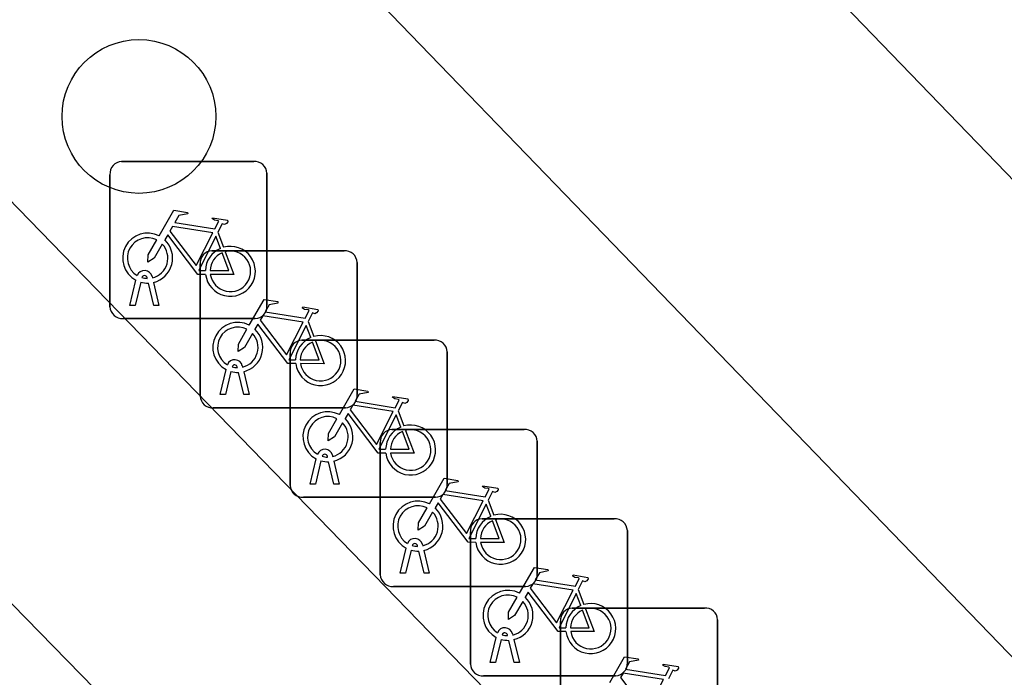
# Model space of a CAD drawing. Extents: x 161087 to 161926, y 382572 to 383873.
# Drawn here: x 161219.67 to 161225.93, y 383169.68 to 383173.87 of the extents above; entities that cross this region are included whole.
import ezdxf

# ---------------------------------------------------------------- set-up
doc = ezdxf.new("R2010")
doc.units = 0
for name, color, linetype in [('IMGEO_Berm_groen', 7, 'Continuous'), ('IMGEO_Berm_open', 7, 'Continuous'), ('IMGEO_Boom', 7, 'Continuous'), ('IMGEO_Fietsenrek', 7, 'Continuous'), ('IMGEO_Fietspad_gesloten', 7, 'Continuous'), ('IMGEO_Rijbaan_lokaal_gesloten', 7, 'Continuous'), ('IMGEO_Voetgangersgebied_open', 7, 'Continuous')]:
    doc.layers.add(name, color=color, linetype=linetype)

msp = doc.modelspace()

# ---------------------------------------------------------------- linework, layer by layer
at = {"layer": 'IMGEO_Berm_groen'}
msp.add_lwpolyline([(161200.711, 383192.181), (161199.363, 383190.86), (161200.036, 383190.14), (161210.171, 383179.825), (161223.029, 383166.656), (161229.915, 383159.599), (161231.254, 383160.721)], close=True, dxfattribs=at)
at = {"layer": 'IMGEO_Berm_open'}
msp.add_lwpolyline([(161220.989, 383174.98), (161211.773, 383184.561), (161207.62, 383188.777), (161203.449, 383192.876), (161202.392, 383193.868), (161200.711, 383192.181), (161231.254, 383160.721), (161231.319, 383160.775), (161233.197, 383162.349)], close=True, dxfattribs=at)
at = {"layer": 'IMGEO_Boom'}
msp.add_circle((161220.425, 383173.252), 0.4892, dxfattribs=at)
at = {"layer": 'IMGEO_Fietsenrek'}
for p, q in [((161220.3149, 383172.9655), (161221.1558, 383172.9655)), ((161221.1558, 383172.9655), (161220.3149, 383172.9655)), ((161220.2405, 383172.0409), (161220.2405, 383172.8818)), ((161220.2405, 383172.8818), (161220.2405, 383172.0409)), ((161221.2395, 383172.8911), (161221.2395, 383172.0502)), ((161221.2395, 383172.0502), (161221.2395, 383172.8911)), ((161220.9272, 383172.5152), (161220.9635, 383172.42)), ((161220.8889, 383172.3975), (161221.7298, 383172.3975)), ((161221.7298, 383172.3975), (161220.8889, 383172.3975)), ((161220.8145, 383171.4729), (161220.8145, 383172.3138)), ((161220.8145, 383172.3138), (161220.8145, 383171.4729)), ((161221.8135, 383172.3231), (161221.8135, 383171.4822)), ((161221.8135, 383171.4822), (161221.8135, 383172.3231)), ((161220.3675, 383172.0503), (161220.4058, 383172.2103)), ((161220.4362, 383172.1981), (161220.4009, 383172.0503)), ((161220.4779, 383172.2219), (161220.4769, 383172.2262)), ((161220.519, 383172.0503), (161220.4851, 383172.192)), ((161220.5086, 383172.2334), (161220.5104, 383172.2255)), ((161220.5174, 383172.1963), (161220.5524, 383172.0503)), ((161220.4009, 383172.0503), (161220.3675, 383172.0503)), ((161220.5524, 383172.0503), (161220.519, 383172.0503)), ((161221.1651, 383171.9665), (161220.3242, 383171.9665)), ((161220.3242, 383171.9665), (161221.1651, 383171.9665)), ((161221.5012, 383171.9472), (161221.5375, 383171.852)), ((161221.4619, 383171.8285), (161222.3028, 383171.8285)), ((161222.3028, 383171.8285), (161221.4619, 383171.8285)), ((161222.3865, 383171.7541), (161222.3865, 383170.9132)), ((161222.3865, 383170.9132), (161222.3865, 383171.7541)), ((161221.3875, 383170.9039), (161221.3875, 383171.7448)), ((161221.3875, 383171.7448), (161221.3875, 383170.9039)), ((161220.9415, 383171.4823), (161220.9798, 383171.6423)), ((161221.0102, 383171.6301), (161220.9749, 383171.4823)), ((161221.0519, 383171.6539), (161221.0509, 383171.6582)), ((161221.0826, 383171.6654), (161221.0844, 383171.6575)), ((161221.0914, 383171.6283), (161221.1264, 383171.4823)), ((161221.093, 383171.4823), (161221.0591, 383171.624)), ((161220.9749, 383171.4823), (161220.9415, 383171.4823)), ((161221.1264, 383171.4823), (161221.093, 383171.4823)), ((161221.7391, 383171.3985), (161220.8982, 383171.3985)), ((161220.8982, 383171.3985), (161221.7391, 383171.3985)), ((161222.0742, 383171.3782), (161222.1105, 383171.283)), ((161222.0349, 383171.2605), (161222.8758, 383171.2605)), ((161222.8758, 383171.2605), (161222.0349, 383171.2605)), ((161222.9595, 383171.1861), (161222.9595, 383170.3452)), ((161222.9595, 383170.3452), (161222.9595, 383171.1861)), ((161221.9605, 383170.3359), (161221.9605, 383171.1768)), ((161221.9605, 383171.1768), (161221.9605, 383170.3359)), ((161221.5145, 383170.9133), (161221.5528, 383171.0733)), ((161221.5832, 383171.0611), (161221.5479, 383170.9133)), ((161221.6249, 383171.0849), (161221.6239, 383171.0892)), ((161221.6556, 383171.0964), (161221.6574, 383171.0885)), ((161221.666, 383170.9133), (161221.6321, 383171.055)), ((161221.6644, 383171.0593), (161221.6994, 383170.9133)), ((161221.5479, 383170.9133), (161221.5145, 383170.9133)), ((161221.6994, 383170.9133), (161221.666, 383170.9133)), ((161222.3121, 383170.8295), (161221.4712, 383170.8295)), ((161221.4712, 383170.8295), (161222.3121, 383170.8295)), ((161222.6472, 383170.8102), (161222.6835, 383170.715)), ((161222.6079, 383170.6925), (161223.4488, 383170.6925)), ((161223.4488, 383170.6925), (161222.6079, 383170.6925)), ((161222.5335, 383169.7679), (161222.5335, 383170.6088)), ((161222.5335, 383170.6088), (161222.5335, 383169.7679)), ((161223.5325, 383170.6181), (161223.5325, 383169.7772)), ((161223.5325, 383169.7772), (161223.5325, 383170.6181)), ((161222.0875, 383170.3453), (161222.1258, 383170.5053)), ((161222.1979, 383170.5169), (161222.1969, 383170.5212)), ((161222.2286, 383170.5284), (161222.2304, 383170.5205)), ((161222.1562, 383170.4931), (161222.1209, 383170.3453)), ((161222.239, 383170.3453), (161222.2051, 383170.487)), ((161222.2374, 383170.4913), (161222.2724, 383170.3453)), ((161222.1209, 383170.3453), (161222.0875, 383170.3453)), ((161222.2724, 383170.3453), (161222.239, 383170.3453)), ((161222.8851, 383170.2615), (161222.0442, 383170.2615)), ((161222.0442, 383170.2615), (161222.8851, 383170.2615)), ((161223.2202, 383170.2422), (161223.2565, 383170.147)), ((161223.1819, 383170.1245), (161224.0228, 383170.1245)), ((161224.0228, 383170.1245), (161223.1819, 383170.1245)), ((161223.1075, 383169.1999), (161223.1075, 383170.0408)), ((161223.1075, 383170.0408), (161223.1075, 383169.1999)), ((161224.1065, 383170.0501), (161224.1065, 383169.2092)), ((161224.1065, 383169.2092), (161224.1065, 383170.0501)), ((161222.6605, 383169.7773), (161222.6988, 383169.9373)), ((161222.7709, 383169.9489), (161222.7699, 383169.9532)), ((161222.8016, 383169.9604), (161222.8034, 383169.9525)), ((161222.7292, 383169.9251), (161222.6939, 383169.7773)), ((161222.812, 383169.7773), (161222.7781, 383169.919)), ((161222.8104, 383169.9233), (161222.8454, 383169.7773)), ((161222.6939, 383169.7773), (161222.6605, 383169.7773)), ((161222.8454, 383169.7773), (161222.812, 383169.7773)), ((161223.4581, 383169.6935), (161222.6172, 383169.6935)), ((161222.6172, 383169.6935), (161223.4581, 383169.6935))]:
    msp.add_line(p, q, dxfattribs=at)
for points in [[(161220.5531, 383172.4922), (161220.6478, 383172.6557), (161220.734, 383172.6419), (161220.7357, 383172.6332), (161220.6796, 383172.6223), (161220.6534, 383172.577), (161220.9086, 383172.5362)], [(161220.9086, 383172.5362), (161220.9336, 383172.585), (161220.9285, 383172.589), (161220.9053, 383172.5927), (161220.8926, 383172.6002), (161220.8916, 383172.6033), (161220.8938, 383172.6079), (161220.9886, 383172.5928), (161220.9909, 383172.5825), (161220.9815, 383172.5701), (161220.9691, 383172.5637), (161220.9546, 383172.5699), (161220.9272, 383172.5152)], [(161220.8957, 383172.511), (161220.6389, 383172.552), (161220.6222, 383172.5232), (161220.7892, 383172.3029), (161220.8957, 383172.511)], [(161220.5738, 383172.4397), (161220.5222, 383172.3505), (161220.4823, 383172.3245), (161220.4835, 383172.372), (161220.538, 383172.4662)], [(161220.8488, 383172.2475), (161220.7991, 383172.2476), (161220.6084, 383172.4993), (161220.5894, 383172.4665)], [(161220.9437, 383172.413), (161220.9144, 383172.4898), (161220.805, 383172.2717), (161220.8477, 383172.2716)], [(161220.8777, 383172.2715), (161220.9976, 383172.2713), (161220.9544, 383172.3849)], [(161220.9742, 383172.3918), (161221.0292, 383172.2472), (161220.8791, 383172.2475)], [(161221.1271, 383171.9242), (161221.2218, 383172.0877), (161221.308, 383172.0739), (161221.3097, 383172.0652), (161221.2536, 383172.0543), (161221.2274, 383172.009), (161221.4826, 383171.9682)], [(161221.4826, 383171.9682), (161221.5076, 383172.017), (161221.5025, 383172.021), (161221.4793, 383172.0247), (161221.4666, 383172.0322), (161221.4656, 383172.0353), (161221.4678, 383172.0399), (161221.5626, 383172.0248), (161221.5649, 383172.0145), (161221.5555, 383172.0021), (161221.5431, 383171.9957), (161221.5286, 383172.0019), (161221.5012, 383171.9472)], [(161221.4697, 383171.943), (161221.2129, 383171.984), (161221.1962, 383171.9552), (161221.3632, 383171.7349), (161221.4697, 383171.943)], [(161221.1478, 383171.8717), (161221.0962, 383171.7825), (161221.0563, 383171.7565), (161221.0575, 383171.804), (161221.112, 383171.8982)], [(161221.4228, 383171.6795), (161221.3731, 383171.6796), (161221.1824, 383171.9313), (161221.1634, 383171.8985)], [(161221.5177, 383171.845), (161221.4884, 383171.9218), (161221.379, 383171.7037), (161221.4217, 383171.7036)], [(161221.4517, 383171.7035), (161221.5716, 383171.7033), (161221.5284, 383171.8169)], [(161221.5482, 383171.8238), (161221.6032, 383171.6792), (161221.4531, 383171.6795)], [(161221.7001, 383171.3552), (161221.7948, 383171.5187), (161221.881, 383171.5049), (161221.8827, 383171.4962), (161221.8266, 383171.4853), (161221.8004, 383171.44), (161222.0556, 383171.3992)], [(161222.0556, 383171.3992), (161222.0806, 383171.448), (161222.0755, 383171.452), (161222.0523, 383171.4557), (161222.0396, 383171.4632), (161222.0386, 383171.4663), (161222.0408, 383171.4709), (161222.1356, 383171.4558), (161222.1379, 383171.4455), (161222.1285, 383171.4331), (161222.1161, 383171.4267), (161222.1016, 383171.4329), (161222.0742, 383171.3782)], [(161222.0427, 383171.374), (161221.7859, 383171.415), (161221.7692, 383171.3862), (161221.9362, 383171.1659), (161222.0427, 383171.374)], [(161221.7208, 383171.3027), (161221.6692, 383171.2135), (161221.6293, 383171.1875), (161221.6305, 383171.235), (161221.685, 383171.3292)], [(161221.9958, 383171.1105), (161221.9461, 383171.1106), (161221.7554, 383171.3623), (161221.7364, 383171.3295)], [(161222.0907, 383171.276), (161222.0614, 383171.3528), (161221.952, 383171.1347), (161221.9947, 383171.1346)], [(161222.1212, 383171.2548), (161222.1762, 383171.1102), (161222.0261, 383171.1105)], [(161222.0247, 383171.1345), (161222.1446, 383171.1343), (161222.1014, 383171.2479)], [(161222.2731, 383170.7872), (161222.3678, 383170.9507), (161222.454, 383170.9369), (161222.4557, 383170.9282), (161222.3996, 383170.9173), (161222.3734, 383170.872), (161222.6286, 383170.8312)], [(161222.6286, 383170.8312), (161222.6536, 383170.88), (161222.6485, 383170.884), (161222.6253, 383170.8877), (161222.6126, 383170.8952), (161222.6116, 383170.8983), (161222.6138, 383170.9029), (161222.7086, 383170.8878), (161222.7109, 383170.8775), (161222.7015, 383170.8651), (161222.6891, 383170.8587), (161222.6746, 383170.8649), (161222.6472, 383170.8102)], [(161222.6157, 383170.806), (161222.3589, 383170.847), (161222.3422, 383170.8182), (161222.5092, 383170.5979), (161222.6157, 383170.806)], [(161222.2938, 383170.7347), (161222.2422, 383170.6455), (161222.2023, 383170.6195), (161222.2035, 383170.667), (161222.258, 383170.7612)], [(161222.5688, 383170.5425), (161222.5191, 383170.5426), (161222.3284, 383170.7943), (161222.3094, 383170.7615)], [(161222.6637, 383170.708), (161222.6344, 383170.7848), (161222.525, 383170.5667), (161222.5677, 383170.5666)], [(161222.6942, 383170.6868), (161222.7492, 383170.5422), (161222.5991, 383170.5425)], [(161222.5977, 383170.5665), (161222.7176, 383170.5663), (161222.6744, 383170.6799)], [(161222.8461, 383170.2192), (161222.9408, 383170.3827), (161223.027, 383170.3689), (161223.0287, 383170.3602), (161222.9726, 383170.3493), (161222.9464, 383170.304), (161223.2016, 383170.2632)], [(161223.2016, 383170.2632), (161223.2266, 383170.312), (161223.2215, 383170.316), (161223.1983, 383170.3197), (161223.1856, 383170.3272), (161223.1846, 383170.3303), (161223.1868, 383170.3349), (161223.2816, 383170.3198), (161223.2839, 383170.3095), (161223.2745, 383170.2971), (161223.2621, 383170.2907), (161223.2476, 383170.2969), (161223.2202, 383170.2422)], [(161223.1887, 383170.238), (161222.9319, 383170.279), (161222.9152, 383170.2502), (161223.0822, 383170.0299), (161223.1887, 383170.238)], [(161222.8668, 383170.1667), (161222.8152, 383170.0775), (161222.7753, 383170.0515), (161222.7765, 383170.099), (161222.831, 383170.1932)], [(161223.1418, 383169.9745), (161223.0921, 383169.9746), (161222.9014, 383170.2263), (161222.8824, 383170.1935)], [(161223.2367, 383170.14), (161223.2074, 383170.2168), (161223.098, 383169.9987), (161223.1407, 383169.9986)], [(161223.1707, 383169.9985), (161223.2906, 383169.9983), (161223.2474, 383170.1119)], [(161223.2672, 383170.1188), (161223.3222, 383169.9742), (161223.1721, 383169.9745)], [(161223.4201, 383169.6512), (161223.5148, 383169.8147), (161223.601, 383169.8009), (161223.6027, 383169.7922), (161223.5466, 383169.7813), (161223.5204, 383169.736), (161223.7756, 383169.6952)], [(161223.7756, 383169.6952), (161223.8006, 383169.744), (161223.7955, 383169.748), (161223.7723, 383169.7517), (161223.7596, 383169.7592), (161223.7586, 383169.7623), (161223.7608, 383169.7669), (161223.8556, 383169.7518), (161223.8579, 383169.7415), (161223.8485, 383169.7291), (161223.8361, 383169.7227), (161223.8216, 383169.7289), (161223.7942, 383169.6742)], [(161223.7627, 383169.67), (161223.5059, 383169.711), (161223.4892, 383169.6822), (161223.6562, 383169.4619), (161223.7627, 383169.67)]]:
    msp.add_lwpolyline(points, dxfattribs=at)
for centre, radius, start, end in [((161220.3182, 383172.8876), 0.0779, 92.4484, 184.28452), ((161220.3182, 383172.8876), 0.0779, 92.4484, 184.28452), ((161221.1616, 383172.8878), 0.0779, 2.4484, 94.28452), ((161221.1616, 383172.8878), 0.0779, 2.4484, 94.28452), ((161220.4801, 383172.3509), 0.159, 62.67661, 242.13685), ((161220.4801, 383172.3509), 0.129, 63.31916, 238.90302), ((161220.4801, 383172.3509), 0.129, 283.60429, 43.43025), ((161220.4801, 383172.3509), 0.159, 283.5766, 46.60424), ((161220.8922, 383172.3196), 0.0779, 92.4484, 184.28452), ((161220.8922, 383172.3196), 0.0779, 92.4484, 184.28452), ((161221.0067, 383172.2669), 0.159, 113.3408, 178.32165), ((161221.0067, 383172.2669), 0.159, 187.0065, 105.77075), ((161221.0067, 383172.2669), 0.129, 113.92302, 177.95563), ((161221.0067, 383172.2669), 0.129, 188.67146, 104.58832), ((161221.7356, 383172.3198), 0.0779, 2.4484, 94.28452), ((161221.7356, 383172.3198), 0.0779, 2.4484, 94.28452), ((161220.4599, 383172.2223), 0.0499, 12.8025, 158.69338), ((161220.4801, 383172.3509), 0.159, 253.99666, 271.78671), ((161220.4599, 383172.2223), 0.0174, 12.8025, 163.45023), ((161220.4801, 383172.3509), 0.129, 253.41502, 269.02044), ((161220.3184, 383172.0442), 0.0779, 182.4484, 274.28452), ((161220.3184, 383172.0442), 0.0779, 182.4484, 274.28452), ((161221.1618, 383172.0444), 0.0779, 272.4484, 4.28452), ((161221.1618, 383172.0444), 0.0779, 272.4484, 4.28452), ((161221.0541, 383171.7829), 0.159, 62.67661, 242.13685), ((161221.0541, 383171.7829), 0.129, 63.31916, 238.90302), ((161221.0541, 383171.7829), 0.159, 283.5766, 46.60424), ((161221.0541, 383171.7829), 0.129, 283.60429, 43.43025), ((161221.4652, 383171.7506), 0.0779, 92.4484, 184.28452), ((161221.4652, 383171.7506), 0.0779, 92.4484, 184.28452), ((161221.5807, 383171.6989), 0.159, 113.3408, 178.32165), ((161221.5807, 383171.6989), 0.159, 187.0065, 105.77075), ((161221.5807, 383171.6989), 0.129, 113.92302, 177.95563), ((161221.5807, 383171.6989), 0.129, 188.67146, 104.58832), ((161222.3086, 383171.7508), 0.0779, 2.4484, 94.28452), ((161222.3086, 383171.7508), 0.0779, 2.4484, 94.28452), ((161221.0339, 383171.6543), 0.0499, 12.8025, 158.69338), ((161221.0541, 383171.7829), 0.159, 253.99666, 271.78671), ((161221.0339, 383171.6543), 0.0174, 12.8025, 163.45023), ((161221.0541, 383171.7829), 0.129, 253.41502, 269.02044), ((161220.8924, 383171.4762), 0.0779, 182.4484, 274.28452), ((161220.8924, 383171.4762), 0.0779, 182.4484, 274.28452), ((161221.7358, 383171.4764), 0.0779, 272.4484, 4.28452), ((161221.7358, 383171.4764), 0.0779, 272.4484, 4.28452), ((161221.6271, 383171.2139), 0.159, 62.67661, 242.13685), ((161221.6271, 383171.2139), 0.129, 63.31916, 238.90302), ((161221.6271, 383171.2139), 0.159, 283.5766, 46.60424), ((161221.6271, 383171.2139), 0.129, 283.60429, 43.43025), ((161222.0382, 383171.1826), 0.0779, 92.4484, 184.28452), ((161222.0382, 383171.1826), 0.0779, 92.4484, 184.28452), ((161222.1537, 383171.1299), 0.159, 113.3408, 178.32165), ((161222.1537, 383171.1299), 0.159, 187.0065, 105.77075), ((161222.1537, 383171.1299), 0.129, 188.67146, 104.58832), ((161222.8816, 383171.1828), 0.0779, 2.4484, 94.28452), ((161222.8816, 383171.1828), 0.0779, 2.4484, 94.28452), ((161222.1537, 383171.1299), 0.129, 113.92302, 177.95563), ((161221.6069, 383171.0853), 0.0499, 12.8025, 158.69338), ((161221.6271, 383171.2139), 0.159, 253.99666, 271.78671), ((161221.6069, 383171.0853), 0.0174, 12.8025, 163.45023), ((161221.6271, 383171.2139), 0.129, 253.41502, 269.02044), ((161221.4654, 383170.9072), 0.0779, 182.4484, 274.28452), ((161221.4654, 383170.9072), 0.0779, 182.4484, 274.28452), ((161222.3088, 383170.9074), 0.0779, 272.4484, 4.28452), ((161222.3088, 383170.9074), 0.0779, 272.4484, 4.28452), ((161222.2001, 383170.6459), 0.159, 62.67661, 242.13685), ((161222.2001, 383170.6459), 0.129, 63.31916, 238.90302), ((161222.2001, 383170.6459), 0.159, 283.5766, 46.60424), ((161222.2001, 383170.6459), 0.129, 283.60429, 43.43025), ((161222.6112, 383170.6146), 0.0779, 92.4484, 184.28452), ((161222.6112, 383170.6146), 0.0779, 92.4484, 184.28452), ((161222.7267, 383170.5619), 0.159, 113.3408, 178.32165), ((161222.7267, 383170.5619), 0.159, 187.0065, 105.77075), ((161222.7267, 383170.5619), 0.129, 188.67146, 104.58832), ((161223.4546, 383170.6148), 0.0779, 2.4484, 94.28452), ((161223.4546, 383170.6148), 0.0779, 2.4484, 94.28452), ((161222.7267, 383170.5619), 0.129, 113.92302, 177.95563), ((161222.1799, 383170.5173), 0.0499, 12.8025, 158.69338), ((161222.1799, 383170.5173), 0.0174, 12.8025, 163.45023), ((161222.2001, 383170.6459), 0.129, 253.41502, 269.02044), ((161222.2001, 383170.6459), 0.159, 253.99666, 271.78671), ((161222.0384, 383170.3392), 0.0779, 182.4484, 274.28452), ((161222.0384, 383170.3392), 0.0779, 182.4484, 274.28452), ((161222.8818, 383170.3394), 0.0779, 272.4484, 4.28452), ((161222.8818, 383170.3394), 0.0779, 272.4484, 4.28452), ((161222.7731, 383170.0779), 0.159, 62.67661, 242.13685), ((161222.7731, 383170.0779), 0.129, 63.31916, 238.90302), ((161222.7731, 383170.0779), 0.159, 283.5766, 46.60424), ((161222.7731, 383170.0779), 0.129, 283.60429, 43.43025), ((161223.1852, 383170.0466), 0.0779, 92.4484, 184.28452), ((161223.1852, 383170.0466), 0.0779, 92.4484, 184.28452), ((161223.2997, 383169.9939), 0.159, 113.3408, 178.32165), ((161223.2997, 383169.9939), 0.159, 187.0065, 105.77075), ((161223.2997, 383169.9939), 0.129, 188.67146, 104.58832), ((161224.0286, 383170.0468), 0.0779, 2.4484, 94.28452), ((161224.0286, 383170.0468), 0.0779, 2.4484, 94.28452), ((161223.2997, 383169.9939), 0.129, 113.92302, 177.95563), ((161222.7529, 383169.9493), 0.0499, 12.8025, 158.69338), ((161222.7529, 383169.9493), 0.0174, 12.8025, 163.45023), ((161222.7731, 383170.0779), 0.129, 253.41502, 269.02044), ((161222.7731, 383170.0779), 0.159, 253.99666, 271.78671), ((161222.6114, 383169.7712), 0.0779, 182.4484, 274.28452), ((161222.6114, 383169.7712), 0.0779, 182.4484, 274.28452), ((161223.4548, 383169.7714), 0.0779, 272.4484, 4.28452), ((161223.4548, 383169.7714), 0.0779, 272.4484, 4.28452)]:
    msp.add_arc(centre, radius, start, end, dxfattribs=at)
at = {"layer": 'IMGEO_Fietspad_gesloten'}
msp.add_lwpolyline([(161172.013, 383222.368), (161193.612, 383202.105), (161198.375, 383197.637), (161202.392, 383193.868), (161203.449, 383192.876), (161207.62, 383188.777), (161211.773, 383184.561), (161220.989, 383174.98), (161233.197, 383162.349), (161234.788, 383163.737), (161222.243, 383176.723), (161213.179, 383186.09)], dxfattribs=at)
at = {"layer": 'IMGEO_Rijbaan_lokaal_gesloten'}
msp.add_lwpolyline([(161228.6062, 383158.4895), (161229.915, 383159.599), (161223.029, 383166.656), (161210.171, 383179.825), (161200.036, 383190.14), (161199.363, 383190.86), (161190.928, 383199.427), (161186.373, 383204.079), (161181.091, 383209.414), (161179.027, 383211.624), (161175.434, 383215.451), (161170.46, 383220.713)], dxfattribs=at)
at = {"layer": 'IMGEO_Voetgangersgebied_open'}
msp.add_lwpolyline([(161213.179, 383186.09), (161222.243, 383176.723), (161234.788, 383163.737), (161247.047, 383173.276), (161243.848, 383173.6), (161226.063, 383192.108)], dxfattribs=at)

doc.saveas('drawing.dxf')
